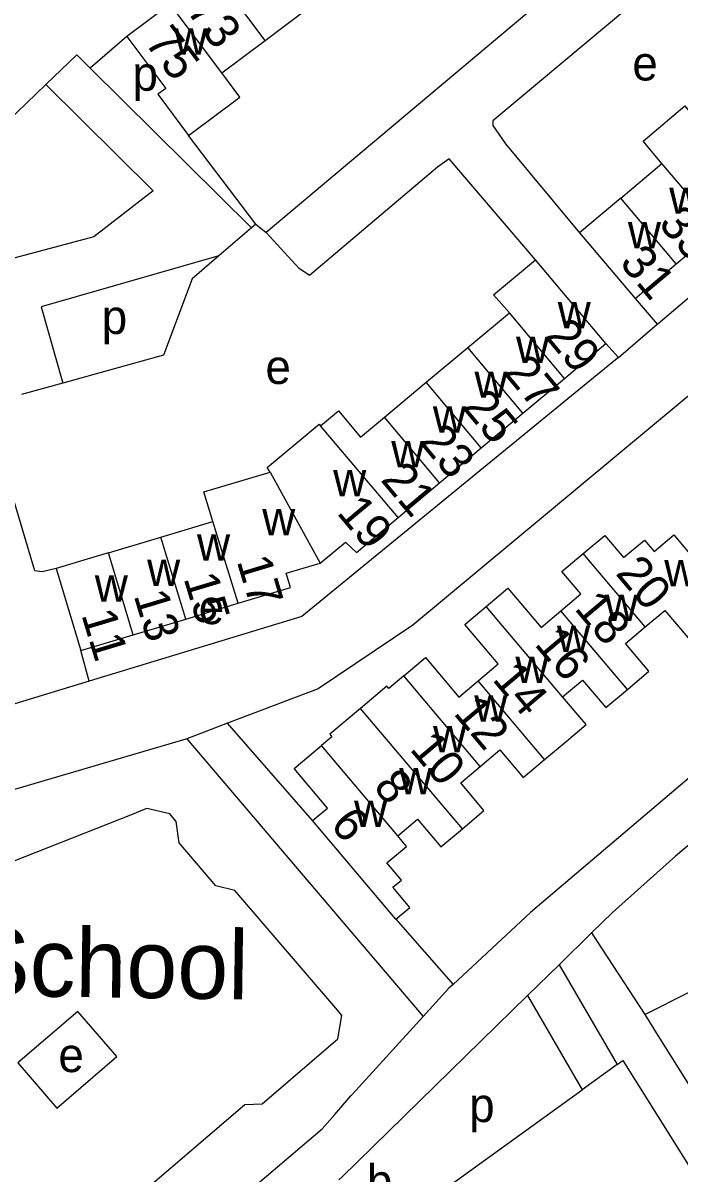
# Model space of a CAD drawing. Extents: x 157768 to 159790, y 387230 to 389604.
# Drawn here: x 158593.9 to 158670.7, y 388469.5 to 388603.9 of the extents above; entities that cross this region are included whole.
import ezdxf

# ---------------------------------------------------------------- set-up
doc = ezdxf.new("R2010")
doc.units = 0
for name, color, linetype in [('BLT_Basislijn', 7, 'Continuous'), ('BLT_Bebouwing', 7, 'Continuous'), ('BLT_Bebouwing_beschrifting', 7, 'Continuous'), ('BLT_Centroide', 7, 'Continuous'), ('BLT_Huisnummer', 7, 'Continuous'), ('BLT_Huisnummer_ tussenligend', 7, 'Continuous'), ('BLT_Onderverdeling_panden', 7, 'Continuous'), ('BLT_Vlakafsluiter', 7, 'Continuous')]:
    doc.layers.add(name, color=color, linetype=linetype)

msp = doc.modelspace()

# ---------------------------------------------------------------- linework, layer by layer
at = {"layer": 'BLT_Basislijn'}
for p, q in [((158606.06, 388602.32), (158601.78, 388598.63)), ((158596.62, 388596.71), (158600.22, 388600.18)), ((158600.22, 388600.18), (158601.78, 388598.63)), ((158601.78, 388598.63), (158620.62, 388579.99)), ((158586.32, 388586.81), (158596.62, 388596.71)), ((158596.62, 388596.71), (158609.14, 388584.31)), ((158621.12, 388580.42), (158613.27, 388590.76)), ((158620.62, 388579.99), (158616.81, 388576.71)), ((158621.12, 388580.42), (158620.62, 388579.99)), ((158621.12, 388580.42), (158622.36, 388579.44)), ((158665.43, 388571.71), (158668.01, 388568.71)), ((158663.49, 388564.85), (158668.01, 388568.71)), ((158663.49, 388564.85), (158662.03, 388566.45)), ((158601.67, 388527.01), (158600.7, 388530.58)), ((158601.67, 388527.01), (158592.99, 388524.37)), ((158617.84, 388522.12), (158613.07, 388520.29)), ((158627.77, 388510.73), (158617.84, 388522.12)), ((158612.96, 388520.24), (158607.39, 388518.6)), ((158613.07, 388520.29), (158612.96, 388520.24)), ((158613.07, 388520.29), (158640.68, 388487.82)), ((158607.39, 388518.6), (158601.44, 388516.85)), ((158601.44, 388516.85), (158580.13, 388510.57)), ((158637.49, 388499.2), (158644.18, 388491.59)), ((158656.55, 388493.89), (158660.35, 388497.62)), ((158660.35, 388497.62), (158666.55, 388488.08)), ((158652.86, 388490.29), (158656.55, 388493.89)), ((158656.55, 388493.89), (158663.34, 388482.21)), ((158652.86, 388490.29), (158659.26, 388479.28)), ((158640.68, 388487.82), (158632.8, 388479.18)), ((158666.55, 388488.08), (158668.08, 388485.63)), ((158668.08, 388485.63), (158699.32, 388435.61)), ((158663.34, 388482.21), (158664.01, 388482.7)), ((158664.01, 388482.7), (158692.49, 388437.1)), ((158630.36, 388476.39), (158632.25, 388478.55)), ((158632.25, 388478.55), (158632.8, 388479.18)), ((158639.28, 388464.88), (158659.26, 388479.28)), ((158628.87, 388474.7), (158630.36, 388476.39)), ((158611.79, 388460.22), (158628.87, 388474.7))]:
    msp.add_line(p, q, dxfattribs=at)
for points in [[(158665.26, 388615.88), (158662.27, 388613.06), (158622.36, 388579.44)], [(158675.14, 388614.51), (158648.83, 388592.48), (158648.83, 388591.93), (158650.3, 388589.8), (158658.95, 388579.41)], [(158668.01, 388568.71), (158668.13, 388568.8), (158701.88, 388597.45)], [(158713.49, 388595.12), (158639.49, 388533.57), (158628.41, 388526.13), (158617.84, 388522.12)], [(158653.8, 388576.24), (158643.73, 388588.03), (158642.34, 388587.08), (158627.4, 388574.42), (158626.19, 388575.24), (158622.36, 388579.44)], [(158609.14, 388584.31), (158602.21, 388578.92), (158589.48, 388575.53)], [(158616.81, 388576.71), (158596.05, 388570.76), (158598.61, 388561.85)], [(158616.81, 388576.71), (158613.7, 388574.04), (158610.36, 388565.12), (158598.61, 388561.85)], [(158735.79, 388570.16), (158729.77, 388564.66), (158712.93, 388550.7), (158653.21, 388500), (158644.18, 388491.59)], [(158663.49, 388564.85), (158663.14, 388564.56), (158626.52, 388534.57), (158601.67, 388527.01)], [(158598.61, 388561.85), (158593.79, 388560.5)], [(158597.82, 388540.16), (158596.19, 388539.78), (158595.34, 388539.92), (158589.51, 388559.31)], [(158686.62, 388520.39), (158670.15, 388506.57), (158662.79, 388500), (158660.35, 388497.62)], [(158644.18, 388491.59), (158643.69, 388491.13), (158640.68, 388487.82)], [(158666.55, 388488.08), (158671.82, 388490.71), (158696.85, 388451.62), (158698.07, 388450.32), (158699.45, 388450.96), (158700.33, 388450.83), (158708.5, 388431.14)], [(158630.83, 388468.77), (158631.22, 388469.12), (158652.86, 388490.29)]]:
    msp.add_lwpolyline(points, dxfattribs=at)
at = {"layer": 'BLT_Bebouwing'}
for p, q in [((158611.12, 388606.12), (158606.06, 388602.32)), ((158622.23, 388601.88), (158627.29, 388605.68)), ((158617.16, 388598.08), (158622.23, 388601.88)), ((158663.76, 388583.45), (158668.57, 388587.5)), ((158658.95, 388579.41), (158665.43, 388571.71)), ((158670.24, 388575.76), (158675.05, 388579.81)), ((158662.03, 388566.45), (158653.8, 388576.24)), ((158665.43, 388571.71), (158670.24, 388575.76)), ((158645.89, 388565.99), (158650.75, 388570.06)), ((158641.03, 388561.93), (158645.89, 388565.99)), ((158657.17, 388562.38), (158662.03, 388566.45)), ((158636.18, 388557.87), (158641.03, 388561.93)), ((158652.31, 388558.32), (158657.17, 388562.38)), ((158647.45, 388554.26), (158652.31, 388558.32)), ((158642.59, 388550.19), (158647.45, 388554.26)), ((158637.74, 388546.13), (158642.59, 388550.19)), ((158603.94, 388542), (158610.06, 388543.85)), ((158597.82, 388540.16), (158600.7, 388530.58)), ((158612.95, 388534.27), (158619.07, 388536.12)), ((158606.83, 388532.43), (158612.95, 388534.27)), ((158600.7, 388530.58), (158606.83, 388532.43))]:
    msp.add_line(p, q, dxfattribs=at)
for points in [[(158606.06, 388602.32), (158610.61, 388596.25), (158609.68, 388595.58), (158613.27, 388590.76)], [(158613.27, 388590.76), (158619.28, 388595.25), (158617.16, 388598.08)], [(158668.57, 388587.5), (158666.36, 388590.11), (158671.23, 388594.22), (158673.37, 388591.55)], [(158663.76, 388583.45), (158662.78, 388582.63), (158658.95, 388579.41)], [(158650.75, 388570.06), (158648.88, 388572.16), (158653.8, 388576.24)], [(158628.69, 388556.86), (158630.78, 388558.6), (158633.37, 388555.52), (158636.18, 388557.87)], [(158622.8, 388551.45), (158622.48, 388551.97), (158628.53, 388557.05), (158628.69, 388556.86)], [(158616.11, 388545.67), (158615.08, 388549.12), (158622.8, 388551.45)], [(158610.06, 388543.85), (158616.11, 388545.67)], [(158628.66, 388540.82), (158631.59, 388543.27), (158632.88, 388542.06), (158637.74, 388546.13)], [(158659.37, 388541.94), (158661.89, 388544.05), (158664.08, 388541.45), (158666.51, 388543.49), (158667.64, 388542.15)], [(158667.64, 388542.15), (158669.96, 388544.1), (158672.57, 388541.01)], [(158603.94, 388542), (158602.61, 388541.6), (158597.82, 388540.16)], [(158656.77, 388535.25), (158659.08, 388537.2), (158656.87, 388539.82), (158659.37, 388541.94)], [(158619.07, 388536.12), (158625.19, 388537.97), (158624.69, 388539.63), (158628.66, 388540.82)], [(158648.05, 388535.74), (158650.58, 388537.88), (158654.45, 388533.3), (158656.77, 388535.25)], [(158647.1, 388527.06), (158649.44, 388529.04), (158645.56, 388533.64), (158648.05, 388535.74)], [(158666.62, 388533.35), (158668.91, 388535.29), (158671.63, 388532.07), (158674.26, 388534.3)], [(158664.53, 388526.05), (158667.05, 388528.17), (158664.32, 388531.41), (158666.62, 388533.35)], [(158638.41, 388527.63), (158640.95, 388529.77), (158644.84, 388525.16), (158647.1, 388527.06)], [(158638.41, 388527.63), (158636.67, 388526.16), (158636.44, 388526.44), (158633.35, 388523.84)], [(158656.97, 388525.17), (158659.3, 388527.13), (158662.01, 388523.92), (158664.53, 388526.05)], [(158654.85, 388517.87), (158657.36, 388519.98), (158659.71, 388521.96), (158656.97, 388525.17)], [(158633.35, 388523.84), (158629.76, 388520.81), (158630.02, 388520.51), (158628.8, 388519.48)], [(158627.77, 388510.73), (158629.49, 388512.18), (158625.62, 388516.8), (158628.8, 388519.48)], [(158647.34, 388517.05), (158649.63, 388518.98), (158652.35, 388515.76), (158654.85, 388517.87)], [(158645.26, 388509.77), (158647.77, 388511.89), (158645.06, 388515.12), (158647.34, 388517.05)], [(158602.83, 388462.98), (158619.87, 388477.55), (158621.87, 388477.63), (158630.73, 388485.21), (158631.19, 388487.96), (158630.72, 388488.53), (158618.7, 388502.57), (158616.47, 388503.11), (158612.18, 388508.11), (158611.83, 388510.63), (158611.1, 388511.51), (158608.42, 388512.14), (158607.91, 388511.94), (158606.68, 388511.44), (158585.62, 388503.13)], [(158637.49, 388499.2), (158636.82, 388500), (158627.77, 388510.73)], [(158637.72, 388508.93), (158640.02, 388510.88), (158642.74, 388507.65), (158645.26, 388509.77)], [(158637.49, 388499.2), (158639.12, 388500.57), (158637.13, 388502.94), (158638.13, 388503.78), (158636.45, 388505.77), (158638.75, 388507.71), (158637.72, 388508.93)]]:
    msp.add_lwpolyline(points, dxfattribs=at)
msp.add_lwpolyline([(158593.34, 388482.43), (158597.89, 388477.14), (158604.89, 388483.15), (158600.36, 388488.43)], close=True, dxfattribs=at)
at = {"layer": 'BLT_Onderverdeling_panden'}
for p, q in [((158622.23, 388601.88), (158616.19, 388609.93)), ((158617.16, 388598.08), (158611.12, 388606.12)), ((158675.05, 388579.81), (158668.57, 388587.5)), ((158670.24, 388575.76), (158663.76, 388583.45)), ((158657.17, 388562.38), (158650.75, 388570.06)), ((158652.31, 388558.32), (158645.89, 388565.99)), ((158647.45, 388554.26), (158641.03, 388561.93)), ((158642.59, 388550.19), (158636.18, 388557.87)), ((158637.74, 388546.13), (158628.69, 388556.86)), ((158622.8, 388551.45), (158628.66, 388540.82)), ((158619.07, 388536.12), (158616.11, 388545.67)), ((158612.95, 388534.27), (158610.06, 388543.85)), ((158606.83, 388532.43), (158603.94, 388542)), ((158666.62, 388533.35), (158659.37, 388541.94)), ((158656.97, 388525.17), (158648.05, 388535.74)), ((158664.53, 388526.05), (158656.77, 388535.25)), ((158647.34, 388517.05), (158638.41, 388527.63)), ((158654.85, 388517.87), (158647.1, 388527.06)), ((158645.26, 388509.77), (158633.35, 388523.84)), ((158637.72, 388508.93), (158628.8, 388519.48))]:
    msp.add_line(p, q, dxfattribs=at)
at = {"layer": 'BLT_Vlakafsluiter'}
msp.add_line((158663.34, 388482.21), (158659.26, 388479.28), dxfattribs=at)

# ---------------------------------------------------------------- texts
at = {"layer": 'BLT_Bebouwing_beschrifting'}
msp.add_text('School', height=8, rotation=359.1987, dxfattribs=at).set_placement((158587.54, 388490.29))
at = {"layer": 'BLT_Centroide'}
for s, p in [('w', (158611.61, 388600.2)), ('e', (158665.11, 388597.2)), ('p', (158606.73, 388596)), ('w', (158669.41, 388581.62)), ('w', (158664.59, 388577.59)), ('w', (158656.39, 388568.25)), ('p', (158603.14, 388567.58)), ('w', (158651.53, 388564.19)), ('e', (158622.26, 388561.74)), ('w', (158646.67, 388560.12)), ('w', (158641.81, 388556.06)), ('w', (158636.95, 388552)), ('w', (158630.17, 388548.61)), ('w', (158621.88, 388544.06)), ('w', (158614.27, 388541.08)), ('w', (158608.44, 388538.14)), ('w', (158668.83, 388538.09)), ('w', (158602.33, 388536.3)), ('e', (158614.47, 388533.68)), ('w', (158661.91, 388534.05)), ('w', (158656.3, 388530.41)), ('w', (158651.45, 388526.81)), ('w', (158646.64, 388522.28)), ('w', (158641.84, 388518.69)), ('w', (158637.88, 388513.8)), ('w', (158632.61, 388509.98)), ('e', (158598.08, 388481.34)), ('p', (158646.05, 388475.5)), ('b', (158634.12, 388466.56))]:
    msp.add_text(s, height=4, dxfattribs=at).set_placement(p)
at = {"layer": 'BLT_Huisnummer'}
for s, rotation, p in [('75', 306.8733, (158608.06, 388601.65)), ('31', 310.1163, (158663.5, 388575.85)), ('29', 309.9075, (158654.77, 388567.29)), ('23', 309.9112, (158640.12, 388554.97)), ('19', 309.9112, (158630.49, 388546.66)), ('15', 286.7788, (158612.68, 388539.05)), ('18', 310.1469, (158658.24, 388535.47)), ('11', 286.7788, (158600.74, 388534.79)), ('14', 310.1469, (158648.65, 388527.19)), ('10', 310.1469, (158639.01, 388519.04)), ('6', 310.1469, (158629.71, 388510.18))]:
    msp.add_text(s, height=4, rotation=rotation, dxfattribs=at).set_placement(p)
at = {"layer": 'BLT_Huisnummer_ tussenligend'}
for s, rotation, p in [('73', 306.8733, (158612.93, 388605.38)), ('33', 310.1163, (158668.04, 388580.42)), ('27', 309.9112, (158649.96, 388563.03)), ('25', 309.9112, (158645.14, 388559)), ('21', 309.9112, (158635.62, 388550.5)), ('20', 310.1469, (158663.05, 388539.57)), ('17', 286.7805, (158618.88, 388541.05)), ('13', 286.7788, (158606.85, 388537.04)), ('16', 310.1469, (158653.57, 388531.3)), ('12', 310.1469, (158644.12, 388523.23)), ('8', 310.1469, (158634.74, 388514.61))]:
    msp.add_text(s, height=4, rotation=rotation, dxfattribs=at).set_placement(p)

doc.saveas('drawing.dxf')
